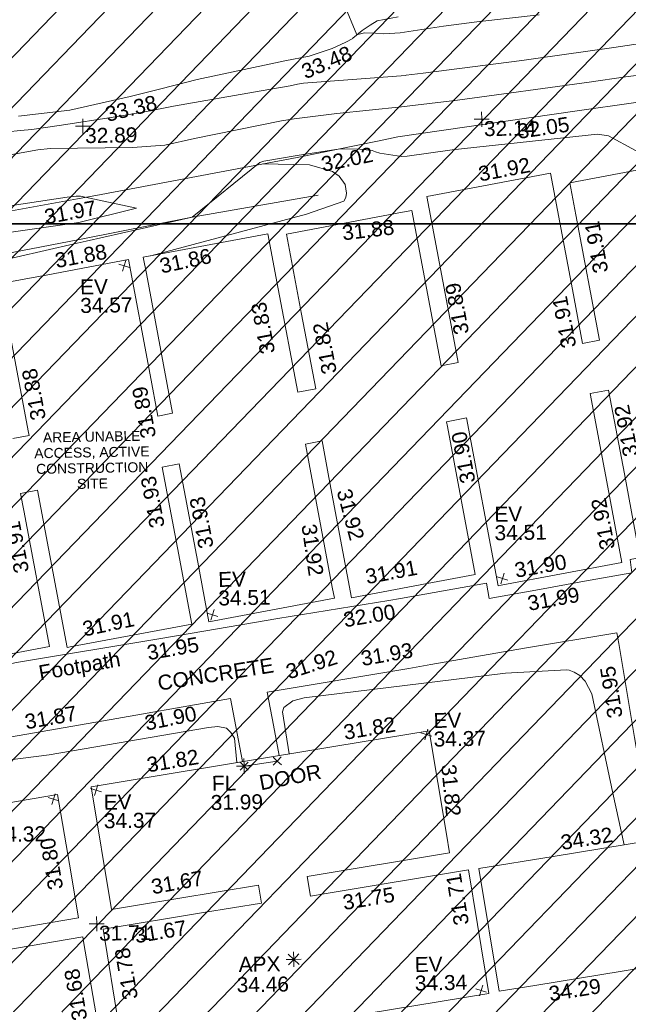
# Model space of a CAD drawing. Header units: millimetres. Extents: x -287732 to 520720, y -103372 to 287754.
# Tile 291 of 380: x 153910 to 169167, y 125299 to 149983. Entities that reach past the tile are written whole.
import ezdxf

# ---------------------------------------------------------------- set-up
doc = ezdxf.new("R2010")
doc.units = ezdxf.units.MM
doc.linetypes.add('IMPORT-HIDDEN2 _3_', pattern=[4762.5, 3175, -1587.5])
doc.linetypes.add('IMPORT-UG_ELEC_STREET LIGHTING_QLB2 _2_', pattern=[2700, 1500, -300.0000000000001, 0, -250, 150, -300.0000000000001, 0, -200])
for name, color, linetype, lineweight, true_color in [('00_TOPO_APEX_BUILDING', 7, 'Continuous', 9, 0x666666), ('00_TOPO_EAVE', 7, 'Continuous', 9, 0x666666), ('00_TOPO_LEVEL_FLOOR', 7, 'Continuous', 9, 0x666666), ('00_UAV_APEX_BUILDING', 7, 'Continuous', 9, 0x666666), ('00_UAV_BUILDING_CANOPY', 7, 'Continuous', 9, 0xff7fff), ('00_UAV_BUILDING_OUTLINE', 5, 'Continuous', 9, 0x0000ff), ('00_UAV_EAVE', 7, 'Continuous', 9, 0x666666), ('00_UAV_FOOTPATH', 7, 'Continuous', 9, 0xa50000), ('00_UAV_FORM_LINES', 7, 'Continuous', 9, 0x666666), ('00_UAV_INT_DOOR', 7, 'Continuous', 9, 0x7f4f3f), ('00_UAV_LEVEL_FLOOR', 7, 'Continuous', 9, 0x666666), ('00_UAV_LEVEL_SPOT', 7, 'Continuous', 9, 0x666666), ('00_UAV_SLOPE_BOTTOM', 30, 'Continuous', 9, 0xff7f00), ('00_UAV_SLOPE_TOP', 40, 'Continuous', 9, 0xffbf00), ('01_DTM_CONTOUR_MJR', 7, 'Continuous', 9, 0x7f3f00), ('01_DTM_CONTOUR_MNR', 7, 'Continuous', 9, 0xa5a552), ('12333-PUM-2D-U-0001-C01 - Rev2_REVIT IMPORT_dwg', 7, 'Continuous', 9, 0x767676), ('A_RHA_Line', 7, 'Continuous', 9, 0x00a600), ('PUM-CHAMBER EXTENTS', 6, 'IMPORT-HIDDEN2 _3_', 9, 0xff00ff), ('PUM-UNABLE TO SURVEY', 190, 'Continuous', 9, 0x7f00ff)]:
    doc.layers.add(name, color=color, linetype=linetype, lineweight=lineweight, true_color=true_color)
doc.layers.add('00_UAV_SURVEY_TEXT', color=7, linetype='Continuous', lineweight=9)
doc.styles.add('Arial_1', font='arial.ttf', dxfattribs={"height": 250})
doc.styles.add('Swis721 Lt BT_2', font='swissl.ttf', dxfattribs={"height": 375})

# ---------------------------------------------------------------- blocks, each defined once
blk = doc.blocks.new('12333-PUM-2D-U-0001-C01 - Rev2_REVIT IMPORT_dwg_MSL_Apex_SYM-2077252-Site Location Plan Proposed')
at = {"layer": '00_TOPO_APEX_BUILDING', "color": 254, "true_color": 0xcccccc, "flags": 128}
for points in [[(0, -500.8627267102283), (0, 0), (-500.8627267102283, 0)], [(354.163430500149, 354.1634305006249), (0, 0), (-354.1634305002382, 354.1634305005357)], [(354.1634305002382, -354.1634305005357), (0, 0), (-354.163430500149, -354.1634305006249)], [(500.8627267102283, 0), (0, 0), (0, 500.8627267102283)]]:
    blk.add_lwpolyline(points, dxfattribs=at)
blk = doc.blocks.new('12333-PUM-2D-U-0001-C01 - Rev2_REVIT IMPORT_dwg_MSL_Eaves_SYM_1-V82-Site Location Plan Proposed')
at = {"layer": '00_TOPO_EAVE', "color": 254, "true_color": 0xcccccc}
for p, q in [((356.5791934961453, -116.0873754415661), (-356.5791934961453, 116.0873754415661)), ((-116.0873754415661, -356.5791934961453), (116.0873754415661, 356.5791934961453))]:
    blk.add_line(p, q, dxfattribs=at)
blk = doc.blocks.new('12333-PUM-2D-U-0001-C01 - Rev2_REVIT IMPORT_dwg_MSL_FLlvl_SYM-V156-Site Location Plan Proposed')
at = {"layer": '00_TOPO_LEVEL_FLOOR', "color": 254, "true_color": 0xcccccc, "flags": 128}
for points in [[(0, -38.9261101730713), (0, 0), (-38.9261101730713, 0)], [(38.9261101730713, 0), (0, 0), (0, 38.9261101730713)]]:
    blk.add_lwpolyline(points, dxfattribs=at)
blk = doc.blocks.new('12333-PUM-2D-U-0001-C01 - Rev2_REVIT IMPORT_dwg_MSL_Node_Linework-V178-Site Location Plan Proposed')
at = {"layer": '00_UAV_INT_DOOR', "color": 9, "true_color": 0xd4c4bf, "flags": 128}
for points in [[(530.3860888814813, 530.3860888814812), (0, 0), (-530.3860888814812, 530.3860888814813)], [(530.3860888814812, -530.3860888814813), (0, 0), (-530.3860888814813, -530.3860888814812)]]:
    blk.add_lwpolyline(points, dxfattribs=at)
blk = doc.blocks.new('12333-PUM-2D-U-0001-C01 - Rev2_REVIT IMPORT_dwg_UAV-2077255-Site Location Plan Proposed')
at = {"layer": '00_UAV_LEVEL_SPOT', "color": 254, "true_color": 0xcccccc, "flags": 128}
for points in [[(0, -500.0000000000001), (0, 0), (-500.0000000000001, 0)], [(500.0000000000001, 0), (0, 0), (0, 500.0000000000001)]]:
    blk.add_lwpolyline(points, dxfattribs=at)
blk = doc.blocks.new('12333-PUM-2D-U-0001-C01 - Rev2_REVIT IMPORT_dwg_MGS62954_T2_Galway_ITM_3d_Rev1-2077680-Site Location Plan Proposed')
at = {"layer": '00_UAV_BUILDING_CANOPY', "color": 254, "true_color": 0xcccccc, "flags": 128}
blk.add_lwpolyline([(534070054.711, 725678132.103), (534069602.7110001, 725681216.1030002), (534071465.7180731, 725681489.1507293), (534076412.6596938, 725682214.1888655), (534079335.739113, 725682642.6038775), (534079632.3559645, 725680618.7844739), (534079787.7391128, 725679558.6038775), (534075900.950905, 725678988.9449056), (534070953.9461511, 725678263.8975165)], close=True, dxfattribs=at)
at = {"layer": '00_UAV_BUILDING_OUTLINE', "color": 254, "true_color": 0xcccccc, "flags": 128}
for points in [[(534073730.4864418, 725689227.4365814), (534073421.5379869, 725691044.347733), (534073062.4725538, 725693155.9944464), (534072597.4537979, 725693076.9224311), (534072997.4877777, 725690724.341644), (534073320.1206257, 725688826.9532269), (534070288.3337297, 725688311.4267107), (534070207.3981455, 725688297.6643845), (534069489.5733477, 725692519.1578423), (534068987.579414, 725692433.7985497), (534069008.8041034, 725692308.9771626), (534069640.9839677, 725688591.1574823), (534068429.585721, 725688385.1707358), (534066527.3235857, 725688061.7091582), (534066012.6212997, 725691088.6487936), (534065856.9450642, 725692004.1733211), (534065438.5129553, 725691933.0229223), (534066049.8577484, 725688337.7333025), (534066097.0176491, 725688060.3881714), (534062943.9061118, 725687524.2315542), (534062689.0580797, 725689022.9806963), (534062269.5292968, 725691490.2094935), (534061839.0976424, 725691417.018686), (534062184.5494794, 725689385.4328811), (534062510.0648993, 725687471.0921966), (534059495.2680041, 725686958.4546685), (534059375.2203876, 725686938.0417134), (534058702.3420157, 725690895.2073787), (534058278.5908166, 725690823.1525189), (534058351.4153219, 725690394.8750707), (534058933.174752, 725686973.5755631), (534057425.5967618, 725686717.2262695)], [(534058111.1443893, 725692203.7094399), (534058519.8757985, 725692273.2103273), (534058507.6229109, 725692345.2689763), (534057870.5719499, 725696091.7353405), (534059053.2609599, 725696292.8403543), (534061082.9820326, 725696637.9751117), (534061575.9856455, 725693738.644341), (534061752.4375057, 725692700.9393538), (534062125.4887991, 725692764.3731769), (534061527.2448585, 725696282.6173034), (534061457.8978727, 725696690.4436247), (534064592.3929379, 725697223.4346884), (534064828.2023742, 725695836.6506226), (534065270.4843022, 725693235.6116663), (534065720.709472, 725693312.168173), (534065401.3996155, 725695190.0142357), (534065058.647585, 725697205.7226056), (534067971.9690748, 725697701.1052068), (534068209.3211307, 725697741.4646657), (534068872.9551054, 725693838.6648599), (534069305.4749523, 725693912.210745), (534069244.8461879, 725694268.7656213), (534068595.3397062, 725698088.4823103), (534069704.7421621, 725698277.125643), (534071704.7286544, 725698617.2043179), (534072202.8204221, 725695687.9503522), (534072432.6616348, 725694336.2651252), (534072857.7697985, 725694408.5507238), (534072321.7256364, 725697561.0009137), (534072184.5362148, 725698367.8053685), (534075287.1775, 725698895.38)]]:
    blk.add_lwpolyline(points, dxfattribs=at)
for points in [[(534069799.711, 725678085.103), (534064853.4451598, 725677354.1781667), (534060616.711, 725676728.1030002), (534060511.8629655, 725677437.6236354), (534060153.7143506, 725679861.2630826), (534062676.3132614, 725680234.0352403), (534064135.0224958, 725680449.5931658), (534064068.4075165, 725680900.3856164), (534061031.6232669, 725680451.6307185), (534060376.5087418, 725680354.822441), (534059920.7183136, 725683439.217061), (534061123.8250226, 725683617.0038198), (534066070.1109572, 725684347.9316231), (534068418.4623669, 725684694.9546945), (534068802.3670987, 725682097.0201697), (534068871.9249807, 725681626.312705), (534065293.2524036, 725681097.4813111), (534065366.7147571, 725680600.3517666), (534065765.8928457, 725680659.339534), (534069341.2339101, 725681187.6786203), (534069543.7343616, 725679817.3310544)], [(534060115.6967725, 725676603.9990714), (534055173.3707389, 725675846.9688251), (534050957.3028014, 725675201.1816133), (534050846.0680625, 725675927.3855511), (534050485.0259318, 725678284.4748899), (534053070.1033133, 725678680.4386026), (534054427.6023836, 725678888.3706266), (534054358.9720833, 725679336.4284436), (534051222.1714458, 725678855.9556979), (534050409.8544675, 725678731.5307776), (534049931.0830001, 725681857.2245002), (534050934.2616173, 725682010.8842448), (534055876.5571713, 725682767.9098217), (534059071.0830002, 725683257.2245001), (534059338.7972559, 725681509.4328601), (534059545.3876257, 725680160.6928724), (534055951.8143209, 725679610.2549481), (534055591.7937981, 725679555.1095728), (534055665.8732811, 725679071.4763783), (534059644.4022439, 725679680.8790643), (534059662.7984595, 725679560.7780571)]]:
    blk.add_lwpolyline(points, close=True, dxfattribs=at)
at = {"layer": '00_UAV_FOOTPATH', "color": 254, "true_color": 0xcccccc, "flags": 128}
for points in [[(534076142.6023733, 725693864.667055), (534076439.6155001, 725693907.616), (534076831.6155002, 725691522.6159999), (534077167.6155001, 725689503.616), (534076935.414939, 725689465.181923), (534073530.6155, 725688901.616), (534073566.6155002, 725688565.616), (534072371.3094326, 725688371.7964786), (534071241.6155, 725688188.6159999), (534069977.6155, 725687979.6159999), (534069914.6155001, 725688364.6159999), (534067757.1823174, 725688023.5059451), (534067460.6155, 725687976.6160002), (534064674.6155002, 725687570.616), (534062811.9513893, 725687287.8846374), (534061683.6155, 725687116.616), (534058102.6155, 725686581.6159999), (534057867.9039329, 725686542.991777), (534054369.0830001, 725685967.2245001), (534052934.3263416, 725685736.5996833), (534051078.0830001, 725685438.2245002), (534051051.9175004, 725685703.2096509)], [(534073959.2567176, 725681854.6109973), (534073562.6155, 725684437.616), (534073204.1032817, 725686797.1475416), (534073163.6155, 725687063.6159999), (534070838.6155, 725686722.6159999), (534068486.7404974, 725686354.3767961), (534067932.6155, 725686267.6159999), (534064375.6155002, 725685728.6159999), (534064516.0859103, 725684898.925334), (534064645.0253766, 725684137.3423675)], [(534054944.5432363, 725682625.1505756), (534054716.0830001, 725684189.2245002), (534056995.0830002, 725684581.2245001), (534058087.6411597, 725684750.4539777), (534060449.0830001, 725685116.2245001), (534063026.9166258, 725685525.6905806), (534063452.0830001, 725685593.2245002), (534063724.9517946, 725684001.3802798)]]:
    blk.add_lwpolyline(points, dxfattribs=at)
at = {"layer": '00_UAV_FORM_LINES', "color": 254, "true_color": 0xcccccc, "flags": 128}
for points in [[(534061647.098847, 725696722.6154504), (534065563.902, 725697693.1595), (534066505.902, 725698004.1595), (534066561.902, 725698097.1595001), (534066576.902, 725698205.1595), (534066548.902, 725698421.1595), (534066402.902, 725698637.1595001), (534066233.902, 725698754.1595001), (534065666.902, 725698930.1595), (534064486.8949501, 725698975.2048581)], [(534065867.902, 725698167.1595001), (534062699.9019999, 725697673.1595), (534059867.902, 725697163.1595), (534056472.902, 725696566.1595001), (534053177.902, 725695903.1595), (534050050.902, 725695391.1595), (534048229.902, 725695149.1595), (534048047.9019999, 725695175.1595001), (534047798.902, 725695212.1595001), (534047596.902, 725695275.1595), (534047369.902, 725695401.1595001), (534047000.9019999, 725695539.1595001), (534046713.9019999, 725695598.1595), (534046498.902, 725695638.1595), (534046203.9019999, 725695698.1595001), (534045871.902, 725695687.1595), (534043120.9019999, 725695385.1595001)], [(534064897.6776701, 725684174.6775697), (534064749.902, 725685233.1595001), (534064783.902, 725685343.1595001), (534065011.902, 725685505.1595), (534065296.9019999, 725685571.1595001), (534070353.902, 725686104.1595001), (534071880.9019999, 725686165.1595), (534071949.902, 725686155.1595), (534072075.902, 725686101.1595), (534072212.902, 725686010.1595001), (534072351.902, 725685866.1595), (534072509.902, 725685550.1595), (534072988.9019999, 725683048.1595001), (534073249.7007869, 725681750.6164188)], [(534055354.3006103, 725682687.9142872), (534055296.9019999, 725683529.1595), (534055379.902, 725683730.1595001), (534055469.902, 725683797.1595001), (534055924.902, 725683935.1595001), (534058882.902, 725684259.1595), (534062886.902, 725684874.1595), (534063120.9019999, 725684893.1595), (534063335.902, 725684844.1595), (534063444.902, 725684740.1595), (534063529.9019999, 725684594.1595), (534063581.022469, 725683980.111403)]]:
    blk.add_lwpolyline(points, dxfattribs=at)
at = {"layer": '00_UAV_INT_DOOR', "color": 254, "true_color": 0xcccccc}
blk.add_line((534063762.1775, 725683888.38), (534064595.1775001, 725684001.3800001), dxfattribs=at)
at = {"layer": '00_UAV_SLOPE_BOTTOM', "color": 254, "true_color": 0xcccccc, "flags": 128}
for points in [[(534084977.902, 725702530.1595001), (534084863.902, 725702150.1595), (534084745.9019999, 725701843.1595001), (534084514.902, 725701568.1595001), (534084152.9019999, 725701504.1595), (534082260.0257335, 725701324.9794651), (534079620.9019999, 725701075.1595001), (534077292.8424879, 725700783.2410814), (534073870.902, 725700354.1595001), (534072335.3042991, 725700158.6450529), (534067893.902, 725699593.1595001), (534067380.041577, 725699498.2026293), (534065355.9019999, 725699124.1595001)], [(534065355.9019999, 725699124.1595001), (534060427.7737319, 725698279.4395616), (534059836.902, 725698178.1595001), (534055493.9314675, 725697471.0241907), (534054069.9019999, 725697239.1595002), (534050579.19389, 725696557.997002), (534050574.9020001, 725696557.1595), (534050108.9019999, 725696390.1595001), (534049460.902, 725696176.1595), (534049143.902, 725696119.1595001), (534048733.9019999, 725696134.1595), (534048281.902, 725696156.1595001), (534047586.902, 725696331.1595001), (534047043.902, 725696542.1595001), (534045745.4006454, 725696844.529201)]]:
    blk.add_lwpolyline(points, dxfattribs=at)
at = {"layer": '00_UAV_SLOPE_TOP', "color": 254, "true_color": 0xcccccc, "flags": 128}
blk.add_lwpolyline([(534067947.902, 725702600.1595001), (534067421.9019999, 725702510.1595001), (534067244.902, 725702404.1595001), (534067046.9019999, 725702272.1595), (534066807.6587898, 725702083.3353137), (534066804.902, 725702081.1595), (534066629.902, 725701987.1595001), (534066285.9020001, 725701834.1595), (534065704.9020001, 725701656.1595), (534065092.902, 725701549.1595), (534062888.902, 725701118.1595001), (534061969.3764278, 725700901.0947446), (534061202.902, 725700720.1595001), (534059684.902, 725700410.1595), (534058394.9019999, 725700276.1595001)], dxfattribs=at)
at = {"layer": '01_DTM_CONTOUR_MJR', "color": 254, "true_color": 0xcccccc, "flags": 128}
blk.add_lwpolyline([(534074923.707903, 725701136.164881), (534073624.6528528, 725701001.2851547), (534072711.0454916, 725700883.5564154), (534069405.3163152, 725700490.9988903), (534067999.4940206, 725700346.5041419), (534066373.1948541, 725700209.4585901), (534065303.3834682, 725700088.7717675), (534064984.1044449, 725700044.2249581), (534062794.0444099, 725699644.1955355), (534062048.39004, 725699485.1991746), (534061236.2992969, 725699444.9642142), (534059169.4715611, 725699453.0322536), (534058860.0000001, 725699430.0000001), (534056069.6915983, 725698976.3628943)], dxfattribs=at)
at = {"layer": '01_DTM_CONTOUR_MNR', "color": 254, "true_color": 0xcccccc, "flags": 128}
for points in [[(534076250.9449593, 725702126.4081534), (534073345.9455169, 725701741.1264462), (534071383.5111297, 725701494.7231783), (534071030.5861937, 725701457.3755746), (534068550.0000001, 725701180.0000001), (534068128.2443356, 725701133.2580464), (534068107.7833175, 725701130.6428572), (534065547.3588323, 725700978.1468959), (534065396.9004838, 725700955.1174045), (534065217.4896019, 725700919.6347462), (534064488.1575959, 725700811.1123976), (534062281.0113442, 725700463.7112545), (534061558.9362962, 725700333.8715603), (534060767.4896551, 725700210.4606138), (534059465.636646, 725700037.8975741), (534058717.5096807, 725699939.5623058), (534058437.8670907, 725699916.1123149), (534058106.797169, 725699890.7784889)], [(534071482.2008901, 725702591.2034668), (534069923.4316689, 725702441.5820448), (534069081.4602316, 725702348.4264019), (534067993.2954502, 725702196.8111211), (534067581.3793104, 725702182.5637182), (534067374.1849144, 725702201.0361618), (534067101.4081191, 725702213.7420586), (534066930.0000002, 725702180.0000002), (534066904.2328768, 725702172.8219178), (534066593.539235, 725702959.3969288)], [(534058155.7417635, 725697375.3543736), (534059857.4133552, 725697587.9459229), (534061305.9640719, 725697918.5868264), (534059909.537288, 725698242.9966521), (534059802.4026155, 725698251.3805416), (534059576.7839442, 725698224.3169891), (534054416.5549891, 725697539.7232338)], [(534074508.7749126, 725698763.0200459), (534074510.0000001, 725698770), (534073169.4199463, 725699529.2020671), (534072894.1129035, 725699571.9886279), (534069250.040094, 725699243.7430732), (534068119.7695739, 725699104.5713229), (534067974.6153151, 725699100.8177096), (534067431.8216228, 725699189.9487303), (534067323.7120188, 725699228.9439045), (534067237.7180876, 725699259.9296348), (534066929.7056737, 725699304.5070924), (534066440.0000002, 725699320.0000002), (534065357.1614688, 725699168.5704226), (534064518.486931, 725699041.356467), (534064419.6105282, 725699007.5669796), (534062700.0000001, 725697670), (534060032.7853528, 725697117.6569895), (534059728.1645822, 725697053.2062737), (534056799.1069429, 725696436.4212999), (534056064.8993888, 725696250.420629), (534053749.1185519, 725695613.5309303), (534052280.4429067, 725695293.9060519)]]:
    blk.add_lwpolyline(points, dxfattribs=at)
for name, p, xscale, yscale, zscale in [('12333-PUM-2D-U-0001-C01 - Rev2_REVIT IMPORT_dwg_UAV-2077255-Site Location Plan Proposed', (534060000.0000001, 725700000), 0.375, 0.375, 0.375), ('12333-PUM-2D-U-0001-C01 - Rev2_REVIT IMPORT_dwg_UAV-2077255-Site Location Plan Proposed', (534070000.0000001, 725700000), 0.375, 0.375, 0.375), ('12333-PUM-2D-U-0001-C01 - Rev2_REVIT IMPORT_dwg_MSL_Eaves_SYM_1-V82-Site Location Plan Proposed', (534060973.1775, 725696481.3800001), 0.375, 0.375, 0.375), ('12333-PUM-2D-U-0001-C01 - Rev2_REVIT IMPORT_dwg_MSL_Eaves_SYM_1-V82-Site Location Plan Proposed', (534070318.1775001, 725688480.3800001), 0.375, 0.375, 0.375), ('12333-PUM-2D-U-0001-C01 - Rev2_REVIT IMPORT_dwg_MSL_Eaves_SYM_1-V82-Site Location Plan Proposed', (534063033.1775, 725687695.3800001), 0.375, 0.375, 0.375), ('12333-PUM-2D-U-0001-C01 - Rev2_REVIT IMPORT_dwg_MSL_Eaves_SYM_1-V82-Site Location Plan Proposed', (534068342.711, 725684600.103), 0.375, 0.375, 0.375), ('12333-PUM-2D-U-0001-C01 - Rev2_REVIT IMPORT_dwg_MSL_FLlvl_SYM-V156-Site Location Plan Proposed', (534063762.1775, 725683888.38), 4.94, 4.94, 4.94), ('12333-PUM-2D-U-0001-C01 - Rev2_REVIT IMPORT_dwg_MSL_Node_Linework-V178-Site Location Plan Proposed', (534063762.1775, 725683888.38), 0.19, 0.19, 0.19), ('12333-PUM-2D-U-0001-C01 - Rev2_REVIT IMPORT_dwg_MSL_Node_Linework-V178-Site Location Plan Proposed', (534064595.1775001, 725684001.3800001), 0.19, 0.19, 0.19), ('12333-PUM-2D-U-0001-C01 - Rev2_REVIT IMPORT_dwg_MSL_Eaves_SYM_1-V82-Site Location Plan Proposed', (534060039.711, 725683348.103), 0.375, 0.375, 0.375), ('12333-PUM-2D-U-0001-C01 - Rev2_REVIT IMPORT_dwg_MSL_Eaves_SYM_1-V82-Site Location Plan Proposed', (534058969.711, 725683143.1030002), 0.375, 0.375, 0.375), ('12333-PUM-2D-U-0001-C01 - Rev2_REVIT IMPORT_dwg_UAV-2077255-Site Location Plan Proposed', (534060000.0000001, 725680000), 0.375, 0.375, 0.375), ('12333-PUM-2D-U-0001-C01 - Rev2_REVIT IMPORT_dwg_MSL_Apex_SYM-2077252-Site Location Plan Proposed', (534064920.711, 725679023.103), 0.375, 0.375, 0.375), ('12333-PUM-2D-U-0001-C01 - Rev2_REVIT IMPORT_dwg_MSL_Eaves_SYM_1-V82-Site Location Plan Proposed', (534069606.711, 725678164.103), 0.375, 0.375, 0.375)]:
    blk.add_blockref(name, p, dxfattribs=dict(xscale=xscale, yscale=yscale, zscale=zscale))
at = {"layer": '00_UAV_APEX_BUILDING', "char_height": 375, "attachment_point": 1, "line_spacing_factor": 1.005061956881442, "style": 'Swis721 Lt BT_2'}
for s, insert, width in [('APX', (534063538.385529, 725679108.0289656), 1130.237340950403), ('34.46', (534063478.8059895, 725678596.0225872), 1495.902363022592)]:
    blk.add_mtext(s, dxfattribs=dict(at, insert=insert, width=width))
at = {"layer": '00_UAV_BUILDING_CANOPY', "color": 251, "true_color": 0x666666, "char_height": 375, "width": 1495.902363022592, "attachment_point": 1, "line_spacing_factor": 1.005061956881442, "style": 'Swis721 Lt BT_2'}
for s, insert, rotation in [('34.32', (534071641.2604157, 725682015.3990078), 8.338071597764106), ('34.29', (534071277.0712923, 725678227.5193572), 8.338071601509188)]:
    blk.add_mtext(s, dxfattribs=dict(at, insert=insert, rotation=rotation))
at = {"layer": '00_UAV_BUILDING_OUTLINE', "color": 251, "true_color": 0x666666, "char_height": 375, "width": 1495.902363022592, "attachment_point": 1, "line_spacing_factor": 1.005061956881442, "style": 'Swis721 Lt BT_2'}
for s, insert, rotation in [('31.92', (534069868.1870134, 725698807.2559528), 9.650299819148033), ('31.88', (534066434.0354595, 725697395.6099361), 5.718635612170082), ('31.91', (534072737.8997747, 725696063.1098473), 99.3063743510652), ('31.88', (534059216.7058111, 725696822.9706639), 9.650299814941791), ('31.86', (534061835.27928, 725696638.8986876), 10.970393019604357), ('31.89', (534069223.5990307, 725694581.9902513), 99.50015237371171), ('31.83', (534064353.6241341, 725694181.2748878), 99.65029981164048), ('31.91', (534071903.7661647, 725694198.1465795), 99.65029981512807), ('31.82', (534065890.9489926, 725693649.7273574), 99.65029981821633), ('31.88', (534058578.2996689, 725692619.9005843), 99.65029981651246), ('31.89', (534061332.3530434, 725692121.4523185), 99.6502998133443), ('31.92', (534073411.2636008, 725691450.4128647), 99.65029981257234), ('31.90', (534069318.1699729, 725690851.4293581), 99.65029981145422), ('31.93', (534061510.8012074, 725689869.1324912), 99.6502998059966), ('31.93', (534062726.1741706, 725689331.8651533), 99.65029980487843), ('31.92', (534066564.4748759, 725690829.6329193), 284.0427687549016), ('31.92', (534072788.5280064, 725689126.3553529), 99.65029980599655), ('31.91', (534058090.0311994, 725688798.3694793), 99.6502998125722), ('31.92', (534065676.0320664, 725689951.4813559), 277.27982498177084), ('31.91', (534066857.9117225, 725688763.7507643), 9.650299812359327), ('31.90', (534070601.866424, 725688860.4049729), 8.911678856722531), ('31.91', (534059743.0290619, 725687575.3354478), 10.715474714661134), ('31.82', (534066245.0298361, 725684874.387462), 8.405938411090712), ('31.82', (534061298.7439016, 725684143.4596589), 8.405938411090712), ('31.82', (534069074.0177594, 725683860.2700309), 274.5822552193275), ('31.80', (534058805.3521823, 725680846.8650076), 98.70847386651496), ('31.67', (534061354.8824373, 725681084.7002305), 9.2515333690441), ('31.71', (534068961.5427125, 725679779.5015922), 98.40593840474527), ('31.75', (534066148.3872035, 725680607.1721027), 8.405938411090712), ('31.67', (534060918.8671153, 725679865.8633422), 8.405938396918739), ('31.78', (534060630.6023974, 725678060.1199228), 98.70847387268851), ('31.68', (534059351.7747631, 725677557.9553509), 98.40593840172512)]:
    blk.add_mtext(s, dxfattribs=dict(at, insert=insert, rotation=rotation))
at = {"layer": '00_UAV_EAVE', "char_height": 375, "attachment_point": 1, "line_spacing_factor": 1.005061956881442, "style": 'Swis721 Lt BT_2'}
for s, insert, width in [('EV', (534059859.8073776, 725696158.4698763), 736.078940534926), ('34.57', (534059855.1389744, 725695691.7192522), 1495.902363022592), ('EV', (534070144.638939, 725690279.461451), 736.078940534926), ('34.51', (534070139.9705358, 725689812.7108269), 1495.902363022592), ('EV', (534063193.7581168, 725688765.9717255), 736.078940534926), ('34.51', (534063189.0897137, 725688299.2211013), 1495.902363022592), ('EV', (534068529.5317929, 725685136.758824), 736.078940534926), ('34.37', (534068524.8633897, 725684670.0081998), 1495.902363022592), ('EV', (534060226.5317929, 725683231.682264), 736.078940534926), ('34.37', (534060221.8633897, 725682764.9316399), 1495.902363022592), ('34.32', (534057455.5179532, 725682469.6139145), 1495.902363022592), ('EV', (534067951.4783287, 725679028.503569), 736.078940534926), ('34.34', (534067946.8099255, 725678561.7529448), 1495.902363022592)]:
    blk.add_mtext(s, dxfattribs=dict(at, insert=insert, width=width))
at = {"layer": '00_UAV_FOOTPATH', "color": 251, "true_color": 0x666666, "char_height": 375, "attachment_point": 1, "line_spacing_factor": 1.005061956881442, "style": 'Swis721 Lt BT_2'}
for s, insert, width, rotation in [('31.99', (534070912.8528726, 725688024.9900509), 1495.902363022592, 9.210377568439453), ('32.00', (534066291.5135975, 725687694.3704293), 1495.902363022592, 8.499464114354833), ('31.95', (534061351.8242479, 725686956.111897), 1495.902363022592, 8.630968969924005), ('31.93', (534066711.6360173, 725686715.4516091), 1495.902363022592, 8.774827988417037), ('Footpath', (534058628.0928894, 725686496.9511775), 2436.183848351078, 9.065015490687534), ('31.92', (534064815.2027296, 725686400.7620119), 1495.902363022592, 16.787834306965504), ('31.95', (534072901.4382717, 725684906.781266), 1495.902363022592, 97.86915800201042), ('31.87', (534058258.4646142, 725685275.1798363), 1495.902363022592, 9.065015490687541), ('31.90', (534061260.3784068, 725685189.1132232), 1495.902363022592, 10.359581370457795)]:
    blk.add_mtext(s, dxfattribs=dict(at, insert=insert, width=width, rotation=rotation))
at = {"layer": '00_UAV_INT_DOOR', "color": 251, "true_color": 0x666666, "insert": (534064106.9414181, 725683642.8173807), "char_height": 375, "width": 1790.333939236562, "attachment_point": 1, "rotation": 9.973429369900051, "line_spacing_factor": 1.005061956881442, "style": 'Swis721 Lt BT_2'}
blk.add_mtext('DOOR', dxfattribs=at)
at = {"layer": '00_UAV_LEVEL_FLOOR', "char_height": 375, "attachment_point": 1, "line_spacing_factor": 1.005061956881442, "style": 'Swis721 Lt BT_2'}
for s, insert, width in [('FL', (534062946.1950133, 725683657.9358815), 683.841080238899), ('31.99', (534062908.5990613, 725683177.0110269), 1495.902363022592)]:
    blk.add_mtext(s, dxfattribs=dict(at, insert=insert, width=width))
at = {"layer": '00_UAV_LEVEL_SPOT', "char_height": 375, "width": 1495.902363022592, "attachment_point": 1, "line_spacing_factor": 1.005061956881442, "style": 'Swis721 Lt BT_2'}
for s, insert in [('32.89', (534060051.8765643, 725699949.1441548)), ('32.14', (534070051.8765643, 725699949.1441548)), ('31.71', (534060051.8765643, 725679949.1441548))]:
    blk.add_mtext(s, dxfattribs=dict(at, insert=insert))
at = {"layer": '00_UAV_SLOPE_BOTTOM', "color": 251, "true_color": 0x666666, "char_height": 375, "width": 1495.902363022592, "attachment_point": 1, "line_spacing_factor": 1.005061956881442, "style": 'Swis721 Lt BT_2'}
for s, insert, rotation in [('32.05', (534070867.636228, 725699862.0057899), 7.2559388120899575), ('32.02', (534065930.3099365, 725699119.5667406), 10.46964881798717), ('31.97', (534058969.2956303, 725697924.0436032), 9.53478577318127)]:
    blk.add_mtext(s, dxfattribs=dict(at, insert=insert, rotation=rotation))
at = {"layer": '00_UAV_SLOPE_TOP', "color": 251, "true_color": 0x666666, "char_height": 375, "width": 1495.902363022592, "attachment_point": 1, "line_spacing_factor": 1.005061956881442, "style": 'Swis721 Lt BT_2'}
for s, insert, rotation in [('33.48', (534065460.6364496, 725701423.0723163), 21.949724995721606), ('33.38', (534060535.3670414, 725700460.602416), 12.9129221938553)]:
    blk.add_mtext(s, dxfattribs=dict(at, insert=insert, rotation=rotation))
at = {"layer": '00_UAV_SURVEY_TEXT', "color": 251, "true_color": 0x666666, "insert": (534061607.1397931, 725686186.9158587), "char_height": 375, "width": 3286.236302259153, "attachment_point": 1, "rotation": 8.086748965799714, "line_spacing_factor": 1.005061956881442, "style": 'Swis721 Lt BT_2'}
blk.add_mtext('CONCRETE', dxfattribs=at)
blk = doc.blocks.new('12333-PUM-2D-U-0001-C01 - Rev2_REVIT IMPORT_dwg-1620468-Site Location Plan Proposed')
at = {"layer": 'PUM-CHAMBER EXTENTS', "true_color": 0xfff4d4}
h = blk.add_hatch(dxfattribs=at)
h.set_pattern_fill('FP_14', style=0, pattern_type=2)
h.set_pattern_definition([(45, (-533641079.65, -725615854.3560001), (-618.7184335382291, 618.7184335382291), [])])
h.paths.add_polyline_path([(403919.3501528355, 57112.64382128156), (422583.3501528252, 59059.64382132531), (425379.3501529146, 57266.64382137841), (446445.3501529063, 59135.64382132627), (445962.3501528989, 65972.64382138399), (472441.3501528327, 70954.64382134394), (475862.3501529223, 83851.64382134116), (472404.350152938, 114549.6438213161), (470529.3501529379, 123488.6438213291), (451569.3501528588, 121705.6438213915), (448766.3501529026, 118521.6438213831), (443614.3501529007, 118196.6438213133), (441393.3501528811, 120608.6438213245), (437801.3501529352, 120123.6438213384), (427379.3501529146, 117955.6438213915), (414454.3501528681, 116426.6438212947), (403467.3501529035, 115261.6438213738), (398244.3501529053, 114380.6438213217), (392331.3501528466, 110751.6438213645), (389433.3501529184, 106835.6438212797), (388966.3501528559, 103227.6438213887), (391008.3501528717, 96414.64382130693), (397227.3501529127, 88458.64382130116), (396038.3501528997, 85269.64382128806), (397110.6486418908, 81772.81873260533), (398121.3501528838, 78636.6438213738), (399845.3501529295, 78913.64382137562), (400589.3501528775, 74987.64382128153), (403820.5567114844, 57642.95396067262)])
blk.add_blockref('12333-PUM-2D-U-0001-C01 - Rev2_REVIT IMPORT_dwg_MGS62954_T2_Galway_ITM_3d_Rev1-2077680-Site Location Plan Proposed', (-533641079.6498471, -725615854.3561786))
at = {"layer": 'PUM-UNABLE TO SURVEY', "color": 51, "true_color": 0xffff7f, "insert": (419005.297479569, 76483.7758230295), "char_height": 250, "width": 3428.043514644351, "attachment_point": 2, "line_spacing_factor": 0.9417779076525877, "style": 'Arial_1'}
blk.add_mtext('AREA UNABLE\\PACCESS, ACTIVE\\PCONSTRUCTION\\PSITE', dxfattribs=at)

msp = doc.modelspace()

# ---------------------------------------------------------------- linework, layer by layer
at = {"layer": 'A_RHA_Line', "color": 5, "lineweight": 35, "true_color": 0x0000ff}
msp.add_line((171337.8514295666, 144867.0176886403), (144679.4973237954, 144867.0176886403), dxfattribs=at)

# ---------------------------------------------------------------- block references
at = {"layer": '12333-PUM-2D-U-0001-C01 - Rev2_REVIT IMPORT_dwg', "color": 254, "linetype": 'IMPORT-UG_ELEC_STREET LIGHTING_QLB2 _2_', "true_color": 0xffd4d4, "rotation": 0.9999999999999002}
msp.add_blockref('12333-PUM-2D-U-0001-C01 - Rev2_REVIT IMPORT_dwg-1620468-Site Location Plan Proposed', (-261895.0770586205, 55869.5817132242), dxfattribs=at)

doc.saveas('drawing.dxf')
